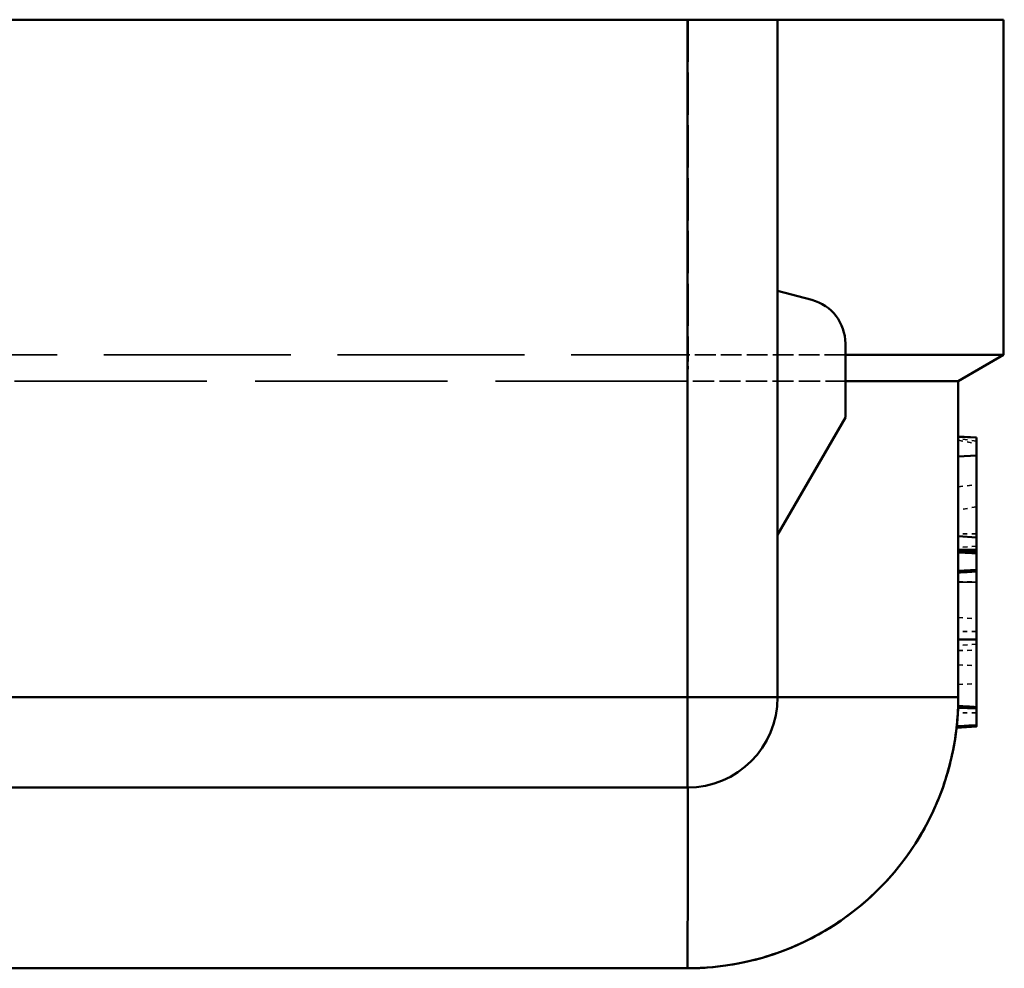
# Model space of a CAD drawing. Header units: millimetres. Extents: x 3278 to 6066, y 2420 to 4375.
# Tile 655 of 656: x 5757 to 5778, y 4214 to 4235. Entities that reach past the tile are written whole.
import ezdxf

# ---------------------------------------------------------------- set-up
doc = ezdxf.new("R2010")
doc.units = ezdxf.units.MM
doc.linetypes.add('DASHED', pattern=[0.2067, 0.1654, -0.0413])
for name, color, linetype, lineweight in [('Sichtbare Kanten(DIN)', 7, 'Continuous', 50), ('Sichtbare tangentiale Kanten(DIN)', 7, 'Continuous', 50), ('Verdeckte Kanten(DIN)', 7, 'DASHED', 35), ('Verdeckte tangentiale Kanten(DIN)', 7, 'DASHED', 35)]:
    doc.layers.add(name, color=color, linetype=linetype, lineweight=lineweight)

msp = doc.modelspace()

# ---------------------------------------------------------------- linework, layer by layer
at = {"layer": 'Sichtbare Kanten(DIN)'}
for p, q in [((5338.404, 4235.228), (5771.408, 4235.228)), ((5773.404, 4235.228), (5773.404, 4220.228)), ((5773.404, 4235.228), (5773.404, 4235.228)), ((5778.404, 4235.228), (5773.404, 4235.228)), ((5773.404, 4235.228), (5778.404, 4235.228)), ((5778.404, 4235.228), (5778.404, 4235.228)), ((5778.404, 4227.805), (5778.404, 4235.228)), ((5774.162, 4229.025), (5773.404, 4229.228)), ((5774.903, 4226.424), (5774.903, 4228.059)), ((5777.404, 4227.228), (5778.404, 4227.805)), ((5777.404, 4227.228), (5777.404, 4227.228)), ((5777.404, 4225.996), (5777.404, 4227.228)), ((5773.404, 4223.827), (5774.903, 4226.424)), ((5777.404, 4225.998), (5777.804, 4225.977)), ((5777.404, 4225.996), (5777.404, 4225.559)), ((5777.804, 4225.975), (5777.404, 4225.996)), ((5777.804, 4225.58), (5777.804, 4225.975)), ((5777.404, 4225.559), (5777.804, 4225.58)), ((5777.404, 4223.436), (5777.404, 4225.559)), ((5777.804, 4223.767), (5777.804, 4225.58)), ((5777.804, 4223.767), (5777.404, 4223.797)), ((5777.804, 4223.488), (5777.804, 4223.767)), ((5777.804, 4223.488), (5777.404, 4223.488)), ((5777.404, 4223.464), (5777.804, 4223.443)), ((5777.804, 4223.443), (5777.804, 4223.488)), ((5777.804, 4223.011), (5777.804, 4223.414)), ((5777.404, 4223.027), (5777.804, 4223.048)), ((5777.404, 4220.228), (5777.404, 4222.99)), ((5777.804, 4219.976), (5777.399, 4219.997)), ((5777.804, 4219.609), (5777.804, 4220.012)), ((5777.804, 4219.58), (5777.366, 4219.557)), ((5777.366, 4219.555), (5777.804, 4219.578)), ((5777.804, 4219.577), (5777.366, 4219.554)), ((5777.804, 4219.577), (5777.366, 4219.554)), ((5777.804, 4219.578), (5777.804, 4219.58)), ((5771.404, 4218.228), (5756.482, 4218.228)), ((5756.535, 4214.228), (5771.404, 4214.228))]:
    msp.add_line(p, q, dxfattribs=at)
for centre, radius, start, end in [((5773.903, 4228.059), 1, 360, 75), ((5771.404, 4220.228), 2, 270, 360), ((5771.404, 4220.228), 6, 358.1456, 360), ((5771.404, 4220.228), 6, 353.5646, 357.7942), ((5771.404, 4220.228), 6, 353.5646, 357.7789), ((5771.404, 4220.228), 6, 270, 353.8595)]:
    msp.add_arc(centre, radius, start, end, dxfattribs=at)
for centre, major_axis, ratio, start_param, end_param in [((5771.404, 4235.228), (2, 0), 0.00001, 6.283169, 7.851695), ((5771.404, 4227.805), (7, 0), 0.00001, 6.275486, 7.327378), ((5771.404, 4227.228), (6, 0), 0.00001, 6.272637, 7.225875), ((5771.404, 4220.228), (-5.984, -0.443), 1, 2.957466, 3.029113), ((5771.404, 4220.228), (-5.984, -0.443), 1, 2.95746, 3.028847), ((5771.404, 4220.228), (-0.443, -5.984), 1, 1.586946, 1.606278), ((5771.404, 4220.228), (-0.443, -5.984), 1, 1.58694, 1.606011), ((5771.404, 4220.228), (-5.983, -0.445), 1, 2.957228, 3.009544), ((5771.404, 4220.228), (-5.983, -0.445), 1, 2.957234, 3.00955)]:
    msp.add_ellipse(centre, major_axis=major_axis, ratio=ratio, start_param=start_param, end_param=end_param, dxfattribs=at)
for points in [[(5777.804, 4225.977), (5777.804, 4225.977), (5777.804, 4225.976), (5777.804, 4225.975)], [(5777.804, 4223.414), (5777.804, 4223.432), (5777.804, 4223.443), (5777.804, 4223.443)], [(5777.399, 4219.997), (5777.399, 4219.997), (5777.4, 4220.009), (5777.401, 4220.033)], [(5777.366, 4219.557), (5777.366, 4219.555), (5777.366, 4219.554), (5777.366, 4219.554)], [(5777.366, 4219.557), (5777.366, 4219.555), (5777.366, 4219.554), (5777.366, 4219.554)]]:
    msp.add_open_spline(points, degree=3, dxfattribs=at)
for points, knots in [([(5777.404, 4223.436), (5777.404, 4223.435), (5777.404, 4223.435), (5777.404, 4223.39), (5777.404, 4223.297), (5777.404, 4223.119), (5777.404, 4223.075), (5777.404, 4223.027)], [-0.25031556, -0.25031556, -0.25031556, -0.25031556, -0.24983971, -0.24983971, -0.19211175, -0.19211175, -0.17490531, -0.17490531, -0.17490531, -0.17490531]), ([(5777.804, 4223.414), (5777.737, 4223.418), (5777.67, 4223.421), (5777.537, 4223.428), (5777.47, 4223.432), (5777.404, 4223.436)], [-0.04005483, -0.04005483, -0.04005483, -0.04005483, -0.0200274, -0.0200274, -0.00000002, -0.00000002, -0.00000002, -0.00000002]), ([(5777.404, 4223.027), (5777.404, 4223.027), (5777.404, 4223.027), (5777.404, 4223.026), (5777.404, 4223.012), (5777.404, 4222.99)], [-0.11650574, -0.11650574, -0.11650574, -0.11650574, -0.11548224, -0.11548224, -0.08784383, -0.08784383, -0.08784383, -0.08784383]), ([(5777.404, 4222.99), (5777.47, 4222.994), (5777.537, 4222.997), (5777.67, 4223.004), (5777.737, 4223.008), (5777.804, 4223.011)], [-0.0400557, -0.0400557, -0.0400557, -0.0400557, -0.02002782, -0.02002782, 0, 0, 0, 0]), ([(5777.804, 4221.505), (5777.804, 4221.609), (5777.804, 4221.713), (5777.804, 4221.918), (5777.804, 4222.017), (5777.804, 4222.279), (5777.804, 4222.451), (5777.804, 4222.748), (5777.804, 4222.859), (5777.804, 4222.967), (5777.804, 4222.993), (5777.804, 4223.011)], [0.000001, 0.000001, 0.000001, 0.000001, 0.0313064, 0.0313064, 0.0626247, 0.0626247, 0.1164429, 0.1164429, 0.1653115, 0.1653115, 0.186234, 0.186234, 0.186234, 0.186234]), ([(5777.804, 4220.012), (5777.804, 4220.03), (5777.804, 4220.054), (5777.804, 4220.16), (5777.804, 4220.271), (5777.804, 4220.566), (5777.804, 4220.738), (5777.804, 4220.997), (5777.804, 4221.096), (5777.804, 4221.298), (5777.804, 4221.401), (5777.804, 4221.505)], [0.1457968, 0.1457968, 0.1457968, 0.1457968, 0.1665107, 0.1665107, 0.2164782, 0.2164782, 0.27165, 0.27165, 0.3035924, 0.3035924, 0.3355269, 0.3355269, 0.3355269, 0.3355269]), ([(5777.399, 4219.997), (5777.398, 4219.962), (5777.396, 4219.928), (5777.39, 4219.807), (5777.384, 4219.734), (5777.372, 4219.602), (5777.367, 4219.561), (5777.366, 4219.556), (5777.367, 4219.565), (5777.369, 4219.586)], [-0.2961878, -0.2961878, -0.2961878, -0.2961878, -0.2793647, -0.2793647, -0.231125, -0.231125, -0.1645741, -0.1645741, -0.1279821, -0.1279821, -0.1279821, -0.1279821]), ([(5777.804, 4220.012), (5777.736, 4220.015), (5777.669, 4220.019), (5777.535, 4220.026), (5777.468, 4220.03), (5777.401, 4220.033)], [-0.04050102, -0.04050102, -0.04050102, -0.04050102, -0.02025048, -0.02025048, -0.00013063, -0.00013063, -0.00013063, -0.00013063]), ([(5777.369, 4219.586), (5777.441, 4219.59), (5777.513, 4219.593), (5777.658, 4219.601), (5777.731, 4219.605), (5777.804, 4219.609)], [-0.04350206, -0.04350206, -0.04350206, -0.04350206, -0.02192899, -0.02192899, 0, 0, 0, 0]), ([(5777.804, 4219.58), (5777.804, 4219.58), (5777.804, 4219.582), (5777.804, 4219.591), (5777.804, 4219.598), (5777.804, 4219.609)], [0.23453029, 0.23453029, 0.23453029, 0.23453029, 0.24540926, 0.24540926, 0.25996018, 0.25996018, 0.25996018, 0.25996018]), ([(5777.804, 4219.578), (5777.804, 4219.577), (5777.804, 4219.577), (5777.804, 4219.577), (5777.804, 4219.577), (5777.804, 4219.577)], [-0.459922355, -0.459922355, -0.459922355, -0.459922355, -0.452866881, -0.452866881, -0.452647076, -0.452647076, -0.452647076, -0.452647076]), ([(5777.804, 4219.577), (5777.804, 4219.577), (5777.804, 4219.577), (5777.804, 4219.577), (5777.804, 4219.577), (5777.804, 4219.577)], [-0.4533352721, -0.4533352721, -0.4533352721, -0.4533352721, -0.4528668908, -0.4528668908, -0.4526470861, -0.4526470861, -0.4526470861, -0.4526470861]), ([(5748.523, 4214.228), (5750.785, 4214.228), (5752.59, 4214.228), (5755.245, 4214.228), (5756.091, 4214.228), (5756.535, 4214.228), (5756.59, 4214.228), (5756.613, 4214.228), (5756.616, 4214.228), (5756.618, 4214.228), (5756.618, 4214.228), (5756.619, 4214.228), (5756.619, 4214.228), (5756.619, 4214.228), (5756.619, 4214.228), (5756.619, 4214.228), (5756.619, 4214.228), (5756.619, 4214.228), (5756.619, 4214.228), (5756.619, 4214.228), (5756.619, 4214.228), (5756.619, 4214.228), (5756.619, 4214.228), (5756.619, 4214.228)], [0, 0, 0, 0, 1.113169, 1.113169, 2.293852, 2.293852, 2.643676, 2.643676, 2.709225, 2.709225, 2.733806, 2.733806, 2.743023, 2.743023, 2.746461, 2.746461, 2.746891, 2.746891, 2.747105, 2.747105, 2.747213, 2.747213, 2.74724, 2.74724, 2.74724, 2.74724])]:
    msp.add_open_spline(points, degree=3, knots=knots, dxfattribs=at)
at = {"layer": 'Sichtbare tangentiale Kanten(DIN)'}
for p, q in [((5771.408, 4220.228), (5771.408, 4235.228)), ((5777.404, 4227.228), (5778.404, 4227.805)), ((5777.404, 4221.505), (5777.804, 4221.505)), ((5338.404, 4220.228), (5771.408, 4220.228)), ((5771.404, 4218.228), (5755.5, 4218.228)), ((5771.404, 4218.228), (5771.404, 4218.228)), ((5756.619, 4214.228), (5771.404, 4214.228)), ((5771.404, 4214.228), (5771.404, 4214.228))]:
    msp.add_line(p, q, dxfattribs=at)
msp.add_arc((5771.404, 4220.228), 2, 270, 360, dxfattribs=at)
for major_axis, ratio, start_param, end_param in [((0, -2), 0.002278, 0, 1.570796), ((2, 0), 0.00001, 0.022365, 1.568519)]:
    msp.add_ellipse((5771.404, 4220.228), major_axis=major_axis, ratio=ratio, start_param=start_param, end_param=end_param, dxfattribs=at)
for points, knots in [([(5773.404, 4220.228), (5773.612, 4220.228), (5774.231, 4220.228), (5775.182, 4220.228), (5776.138, 4220.228), (5776.857, 4220.228), (5777.253, 4220.228), (5777.387, 4220.228), (5777.404, 4220.228), (5777.404, 4220.228)], [0.2151872, 0.2151872, 0.2151872, 0.2151872, 0.2857143, 0.4285714, 0.5714286, 0.7142857, 0.8571429, 0.952381, 1, 1, 1, 1]), ([(5777.366, 4219.554), (5777.341, 4219.332), (5777.228, 4218.667), (5776.855, 4217.603), (5776.134, 4216.455), (5775.176, 4215.497), (5774.029, 4214.776), (5772.893, 4214.379), (5772.001, 4214.244), (5771.553, 4214.228), (5771.404, 4214.228)], [0.071725, 0.071725, 0.071725, 0.071725, 0.1428571, 0.2857143, 0.4285714, 0.5714286, 0.7142857, 0.8571429, 0.952381, 1, 1, 1, 1]), ([(5771.404, 4214.228), (5771.404, 4214.228), (5771.404, 4214.23), (5771.404, 4214.235), (5771.405, 4214.238), (5771.405, 4214.241), (5771.405, 4214.245), (5771.405, 4214.248), (5771.405, 4214.253), (5771.405, 4214.257), (5771.406, 4214.277), (5771.406, 4214.306), (5771.406, 4214.344), (5771.407, 4214.355), (5771.407, 4214.367), (5771.407, 4214.379), (5771.407, 4214.411), (5771.407, 4214.447), (5771.408, 4214.488), (5771.408, 4214.545), (5771.409, 4214.611), (5771.409, 4214.686), (5771.409, 4214.729), (5771.409, 4214.775), (5771.41, 4214.824), (5771.41, 4214.946), (5771.411, 4215.085), (5771.411, 4215.241), (5771.412, 4215.335), (5771.412, 4215.434), (5771.412, 4215.538), (5771.413, 4215.679), (5771.413, 4215.829), (5771.413, 4215.987), (5771.414, 4216.146), (5771.414, 4216.313), (5771.414, 4216.488), (5771.415, 4216.62), (5771.415, 4216.756), (5771.415, 4216.896), (5771.415, 4217.129), (5771.416, 4217.373), (5771.416, 4217.625), (5771.416, 4217.726), (5771.416, 4217.829), (5771.416, 4217.933), (5771.416, 4218.03), (5771.417, 4218.128), (5771.417, 4218.227)], [0, 0, 0, 0, 0.031266, 0.031266, 0.031266, 0.047619, 0.047619, 0.047619, 0.0626057, 0.0626057, 0.0626057, 0.1250409, 0.1250409, 0.1250409, 0.1428571, 0.1428571, 0.1428571, 0.1875212, 0.1875212, 0.1875212, 0.2500486, 0.2500486, 0.2500486, 0.2857143, 0.2857143, 0.2857143, 0.3750973, 0.3750973, 0.3750973, 0.4285714, 0.4285714, 0.4285714, 0.5001262, 0.5001262, 0.5001262, 0.5714286, 0.5714286, 0.5714286, 0.6251321, 0.6251321, 0.6251321, 0.7142857, 0.7142857, 0.7142857, 0.7501182, 0.7501182, 0.7501182, 0.7835043, 0.7835043, 0.7835043, 0.7835043])]:
    msp.add_open_spline(points, degree=3, knots=knots, dxfattribs=at)
at = {"layer": 'Verdeckte Kanten(DIN)', "ltscale": 25.040947}
msp.add_line((5344.404, 4227.805), (5771.42, 4227.805), dxfattribs=at)
at = {"layer": 'Verdeckte Kanten(DIN)', "ltscale": 25.763004}
msp.add_line((5771.417, 4227.224), (5345.401, 4227.224), dxfattribs=at)
at = {"layer": 'Verdeckte Kanten(DIN)', "ltscale": 0.305059}
for p, q in [((5777.404, 4225.998), (5777.804, 4225.977)), ((5777.404, 4225.561), (5777.804, 4225.582)), ((5777.404, 4225.561), (5777.804, 4225.582))]:
    msp.add_line(p, q, dxfattribs=at)
at = {"layer": 'Verdeckte Kanten(DIN)', "ltscale": 0.307535}
for p, q in [((5777.804, 4225.9), (5777.404, 4225.951)), ((5777.404, 4224.885), (5777.804, 4224.936))]:
    msp.add_line(p, q, dxfattribs=at)
at = {"layer": 'Verdeckte Kanten(DIN)', "ltscale": 0.310231}
for p, q in [((5777.404, 4225.917), (5777.804, 4225.842)), ((5777.804, 4224.446), (5777.404, 4224.372))]:
    msp.add_line(p, q, dxfattribs=at)
at = {"layer": 'Verdeckte Kanten(DIN)', "ltscale": 0.305477}
for p, q in [((5777.804, 4223.849), (5777.404, 4223.849)), ((5777.804, 4223.767), (5777.404, 4223.797)), ((5777.804, 4223.572), (5777.404, 4223.542)), ((5777.804, 4223.488), (5777.404, 4223.488)), ((5777.404, 4221.994), (5777.804, 4221.964)), ((5777.404, 4221.993), (5777.804, 4221.964)), ((5777.804, 4221.684), (5777.404, 4221.684)), ((5777.804, 4221.684), (5777.404, 4221.684)), ((5777.804, 4221.405), (5777.404, 4221.375)), ((5777.804, 4221.405), (5777.404, 4221.375))]:
    msp.add_line(p, q, dxfattribs=at)
at = {"layer": 'Verdeckte Kanten(DIN)', "ltscale": 0.306395}
for p, q in [((5777.404, 4220.946), (5777.804, 4220.925)), ((5777.404, 4220.509), (5777.804, 4220.53))]:
    msp.add_line(p, q, dxfattribs=at)
at = {"layer": 'Verdeckte Kanten(DIN)', "ltscale": 0.308498}
msp.add_line((5777.804, 4219.974), (5777.399, 4219.995), dxfattribs=at)
msp.add_line((5777.804, 4219.974), (5777.399, 4219.995), dxfattribs=at)
at = {"layer": 'Verdeckte Kanten(DIN)', "ltscale": 0.313139}
msp.add_line((5777.804, 4219.881), (5777.394, 4219.881), dxfattribs=at)
at = {"layer": 'Verdeckte Kanten(DIN)', "ltscale": 0.313137}
msp.add_line((5777.804, 4219.881), (5777.394, 4219.881), dxfattribs=at)
at = {"layer": 'Verdeckte Kanten(DIN)', "ltscale": 0.333257}
msp.add_line((5777.804, 4219.601), (5777.367, 4219.568), dxfattribs=at)
at = {"layer": 'Verdeckte Kanten(DIN)', "ltscale": 0.33326}
msp.add_line((5777.804, 4219.6), (5777.367, 4219.568), dxfattribs=at)
at = {"layer": 'Verdeckte Kanten(DIN)', "ltscale": 0.337356}
msp.add_arc((5771.404, 4220.228), 6, 353.5646, 357.7942, dxfattribs=at)
at = {"layer": 'Verdeckte Kanten(DIN)', "ltscale": 0.336135}
msp.add_arc((5771.404, 4220.228), 6, 353.5646, 357.7789, dxfattribs=at)
at = {"layer": 'Verdeckte Kanten(DIN)', "ltscale": 2.779709}
msp.add_ellipse((5771.404, 4227.805), major_axis=(7, 0), ratio=0.00001, start_param=1.047208, end_param=1.568518, dxfattribs=at)
at = {"layer": 'Verdeckte Kanten(DIN)', "ltscale": 2.836091}
msp.add_ellipse((5771.404, 4227.228), major_axis=(6, 0), ratio=0.00001, start_param=0.942858, end_param=1.568518, dxfattribs=at)
at = {"layer": 'Verdeckte Kanten(DIN)', "ltscale": 0.461125}
msp.add_ellipse((5771.404, 4220.228), major_axis=(0.443, -5.984), ratio=1, start_param=1.38667, end_param=1.458317, dxfattribs=at)
at = {"layer": 'Verdeckte Kanten(DIN)', "ltscale": 0.459444}
msp.add_ellipse((5771.404, 4220.228), major_axis=(0.443, -5.984), ratio=1, start_param=1.386664, end_param=1.45805, dxfattribs=at)
at = {"layer": 'Verdeckte Kanten(DIN)', "ltscale": 0.125024}
msp.add_ellipse((5771.404, 4220.228), major_axis=(5.984, -0.443), ratio=1, start_param=0.01615, end_param=0.035481, dxfattribs=at)
at = {"layer": 'Verdeckte Kanten(DIN)', "ltscale": 0.123338}
msp.add_ellipse((5771.404, 4220.228), major_axis=(5.984, -0.443), ratio=1, start_param=0.016143, end_param=0.035214, dxfattribs=at)
at = {"layer": 'Verdeckte Kanten(DIN)', "ltscale": 0.335404}
for start_param, end_param in [(1.386432, 1.438747), (1.386438, 1.438754)]:
    msp.add_ellipse((5771.404, 4220.228), major_axis=(0.445, -5.983), ratio=1, start_param=start_param, end_param=end_param, dxfattribs=at)
at = {"layer": 'Verdeckte Kanten(DIN)', "ltscale": 0.857669}
msp.add_open_spline([(5777.399, 4219.997), (5777.394, 4219.848), (5777.386, 4219.758), (5777.375, 4219.64), (5777.372, 4219.606), (5777.368, 4219.572), (5777.367, 4219.562), (5777.366, 4219.557)], degree=3, knots=[-0.24047781, -0.24047781, -0.24047781, -0.24047781, -0.21807508, -0.21807508, -0.18873041, -0.18873041, -0.1669164, -0.1669164, -0.1669164, -0.1669164], dxfattribs=at)
at = {"layer": 'Verdeckte Kanten(DIN)', "ltscale": 1.865862}
msp.add_open_spline([(5777.399, 4219.995), (5777.394, 4219.847), (5777.385, 4219.757), (5777.375, 4219.64), (5777.372, 4219.606), (5777.367, 4219.565), (5777.366, 4219.554), (5777.366, 4219.554), (5777.367, 4219.565), (5777.372, 4219.614), (5777.377, 4219.654), (5777.388, 4219.784), (5777.395, 4219.881), (5777.399, 4219.995)], degree=3, knots=[-0.2403982, -0.2403982, -0.2403982, -0.2403982, -0.2180715, -0.2180715, -0.1887293, -0.1887293, -0.1567107, -0.1567107, -0.1244933, -0.1244933, -0.0856407, -0.0856407, -0.0331391, -0.0331391, -0.0331391, -0.0331391], dxfattribs=at)
at = {"layer": 'Verdeckte Kanten(DIN)', "ltscale": 0.855674}
msp.add_open_spline([(5777.399, 4219.995), (5777.394, 4219.847), (5777.385, 4219.757), (5777.375, 4219.64), (5777.372, 4219.606), (5777.368, 4219.572), (5777.367, 4219.562), (5777.366, 4219.557)], degree=3, knots=[-0.24039838, -0.24039838, -0.24039838, -0.24039838, -0.21807148, -0.21807148, -0.18872933, -0.18872933, -0.16693523, -0.16693523, -0.16693523, -0.16693523], dxfattribs=at)
at = {"layer": 'Verdeckte Kanten(DIN)', "ltscale": 0.933637}
for knots in [[-0.15675, -0.15675, -0.15675, -0.15675, -0.1567107, -0.1567107, -0.1244933, -0.1244933, -0.0856408, -0.0856408, -0.033139, -0.033139, -0.033139, -0.033139], [-0.1567484, -0.1567484, -0.1567484, -0.1567484, -0.156709, -0.156709, -0.1244888, -0.1244888, -0.0856313, -0.0856313, -0.0331374, -0.0331374, -0.0331374, -0.0331374]]:
    msp.add_open_spline([(5777.366, 4219.554), (5777.366, 4219.554), (5777.366, 4219.554), (5777.366, 4219.554), (5777.367, 4219.565), (5777.372, 4219.614), (5777.377, 4219.654), (5777.388, 4219.784), (5777.395, 4219.881), (5777.399, 4219.995)], degree=3, knots=knots, dxfattribs=at)
at = {"layer": 'Verdeckte tangentiale Kanten(DIN)', "ltscale": 5.655058}
msp.add_line((5771.42, 4235.228), (5771.42, 4227.805), dxfattribs=at)
at = {"layer": 'Verdeckte tangentiale Kanten(DIN)', "ltscale": 0.879642}
msp.add_line((5771.42, 4227.805), (5771.417, 4227.228), dxfattribs=at)
at = {"layer": 'Verdeckte tangentiale Kanten(DIN)', "ltscale": 5.333024}
msp.add_line((5771.417, 4220.228), (5771.417, 4227.228), dxfattribs=at)
at = {"layer": 'Verdeckte tangentiale Kanten(DIN)', "ltscale": 0.305059}
for p, q in [((5777.404, 4222.784), (5777.804, 4222.784)), ((5777.404, 4222.784), (5777.804, 4222.784)), ((5777.804, 4222.778), (5777.404, 4222.778)), ((5777.404, 4222.778), (5777.804, 4222.778)), ((5777.804, 4222.778), (5777.404, 4222.778)), ((5777.404, 4222.778), (5777.804, 4222.778)), ((5777.404, 4221.265), (5777.804, 4221.268))]:
    msp.add_line(p, q, dxfattribs=at)
at = {"layer": 'Verdeckte tangentiale Kanten(DIN)', "ltscale": 1.554208}
msp.add_open_spline([(5771.417, 4218.227), (5771.417, 4218.313), (5771.417, 4218.4), (5771.417, 4218.487), (5771.417, 4218.621), (5771.417, 4218.756), (5771.417, 4218.893), (5771.417, 4218.948), (5771.417, 4219.003), (5771.417, 4219.058), (5771.417, 4219.251), (5771.417, 4219.445), (5771.417, 4219.64), (5771.417, 4219.687), (5771.417, 4219.733), (5771.417, 4219.78), (5771.417, 4219.831), (5771.417, 4219.882), (5771.417, 4219.934), (5771.417, 4220.031), (5771.417, 4220.13), (5771.417, 4220.228)], degree=3, knots=[0.7835043, 0.7835043, 0.7835043, 0.7835043, 0.8126045, 0.8126045, 0.8126045, 0.8571429, 0.8571429, 0.8571429, 0.8750407, 0.8750407, 0.8750407, 0.9374331, 0.9374331, 0.9374331, 0.952381, 0.952381, 0.952381, 0.9687527, 0.9687527, 0.9687527, 1, 1, 1, 1], dxfattribs=at)

doc.saveas('drawing.dxf')
